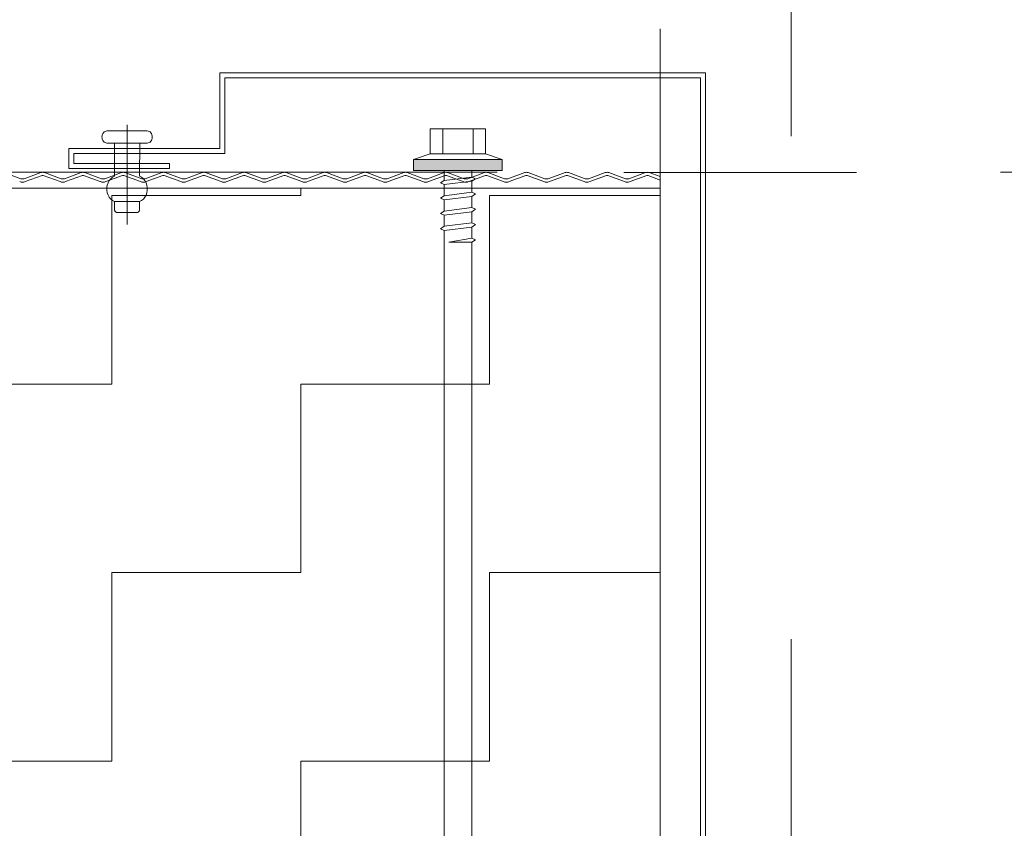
# Model space of a CAD drawing. Header units: metres. Extents: x 1316.5 to 1415.3, y -94.1 to -52.
# Tile 430 of 656: x 1401.694 to 1401.89, y -73.476 to -73.315. Entities that reach past the tile are written whole.
import ezdxf

# ---------------------------------------------------------------- set-up
doc = ezdxf.new("R2010")
doc.units = ezdxf.units.M
doc.header["$PDMODE"] = 65
for name, pattern in [('AUSGEZOGEN', [0]), ('GETRENNT2_S10', [0.045, 0.02, -0.01, 0, -0.005, 0, -0.01]), ('PUNKT2_S9', [0.0015, 0, -0.0015]), ('STRICHLINIE2_S3', [0.055, 0.04, -0.015])]:
    doc.linetypes.add(name, pattern=pattern)
doc.layers.add('XR$4$_42143', color=7, linetype='Continuous')
doc.layers.add('XR$4$_42154', color=7, linetype='Continuous')
for name, color, linetype, lineweight in [('XR$4$Maßlinie 1_50', 7, 'AUSGEZOGEN', 25), ('XR$4$Muster', 4, 'AUSGEZOGEN', 13), ('XR$4$STANDARD_1', 7, 'AUSGEZOGEN', 25), ('XR$4$Wand Mauerwerk nt', 7, 'AUSGEZOGEN', 25), ('XR$4$Wand Mauerwerk tr_1', 42, 'AUSGEZOGEN', 18)]:
    doc.layers.add(name, color=color, linetype=linetype, lineweight=lineweight)
doc.styles.add('ARIAL', font='arial.ttf')
doc.dimstyles.new('DIMSTYLE_18', dxfattribs={"dimtxt": 0.03, "dimasz": 0.03, "dimexe": 0, "dimexo": 1e-06, "dimgap": 0.015, "dimtad": 2, "dimdec": 0, "dimlfac": 1000, "dimrnd": 5, "dimzin": 12, "dimdsep": 46, "dimtxsty": 'ARIAL', "dimblk1": 'ALL_ML_KREIS', "dimblk2": 'ALL_ML_KREIS', "dimsah": 1, "dimcen": 0, "dimse1": 1, "dimse2": 1, "dimclrd": 7, "dimclre": 7, "dimclrt": 7, "dimadec": 0, "dimazin": 0, "dimtfac": 1, "dimtdec": 0, "dimtix": 1, "dimtmove": 2, "dimatfit": 3, "dimfxl": 0, "dimtzin": 0, "dimlwd": 0, "dimlwe": 25, "dimarcsym": 0})
doc.dimstyles.new('DIMSTYLE_19', dxfattribs={"dimtxt": 0.03, "dimasz": 0.04, "dimexe": 0, "dimexo": 0, "dimgap": 0.015, "dimtad": 2, "dimrnd": 0.005, "dimzin": 4, "dimdsep": 46, "dimtxsty": 'ARIAL', "dimblk1": 'ALL_ML_STRICH', "dimblk2": 'ALL_ML_STRICH', "dimsah": 1, "dimcen": 0, "dimclrd": 7, "dimclre": 7, "dimclrt": 7, "dimadec": 0, "dimazin": 0, "dimtfac": 1, "dimtdec": 0, "dimtix": 1, "dimtmove": 2, "dimatfit": 3, "dimfxl": 0, "dimtzin": 0, "dimlwd": 0, "dimlwe": 25, "dimarcsym": 0})
doc.dimstyles.new('DIMSTYLE_37', dxfattribs={"dimtxt": 0.04, "dimasz": 0.03, "dimexe": 0, "dimexo": 1e-06, "dimgap": 0.02, "dimtad": 2, "dimdec": 3, "dimrnd": 0.005, "dimzin": 4, "dimdsep": 46, "dimtxsty": 'ARIAL', "dimblk1": 'ALL_ML_KREIS', "dimblk2": 'ALL_ML_KREIS', "dimsah": 1, "dimcen": 0, "dimse1": 1, "dimse2": 1, "dimclrd": 7, "dimclre": 7, "dimclrt": 7, "dimadec": 0, "dimazin": 0, "dimtfac": 1, "dimtdec": 0, "dimtix": 1, "dimtmove": 2, "dimatfit": 3, "dimfxl": 0, "dimtzin": 0, "dimlwd": 0, "dimlwe": 25, "dimarcsym": 0})
doc.dimstyles.new('DIMSTYLE_4', dxfattribs={"dimtxt": 0.04, "dimasz": 0.03, "dimexe": 0, "dimexo": 1e-06, "dimgap": 0.02, "dimtad": 2, "dimdec": 1, "dimlfac": 100, "dimrnd": 0.5, "dimzin": 4, "dimdsep": 46, "dimtxsty": 'ARIAL', "dimblk1": 'ALL_ML_KREIS', "dimblk2": 'ALL_ML_KREIS', "dimsah": 1, "dimcen": 0, "dimse1": 1, "dimse2": 1, "dimclrd": 7, "dimclre": 7, "dimclrt": 7, "dimadec": 0, "dimazin": 0, "dimtfac": 1, "dimtdec": 0, "dimtix": 1, "dimtmove": 2, "dimatfit": 3, "dimfxl": 0, "dimtzin": 0, "dimlwd": 0, "dimlwe": 25, "dimarcsym": 0})
doc.dimstyles.new('DIMSTYLE_5', dxfattribs={"dimtxt": 0.04, "dimasz": 0.03, "dimexe": 0, "dimexo": 1e-06, "dimgap": 0.02, "dimtad": 2, "dimdec": 1, "dimlfac": 100, "dimrnd": 0.5, "dimzin": 4, "dimdsep": 46, "dimtxsty": 'ARIAL', "dimblk1": 'ALL_ML_KREIS', "dimblk2": 'ALL_ML_KREIS', "dimsah": 1, "dimcen": 0, "dimse1": 1, "dimse2": 1, "dimclrd": 7, "dimclre": 7, "dimclrt": 7, "dimadec": 0, "dimazin": 0, "dimtfac": 1, "dimtdec": 0, "dimtix": 1, "dimtmove": 2, "dimatfit": 3, "dimfxl": 0, "dimtvp": 1.2, "dimtzin": 0, "dimlwd": 0, "dimlwe": 25, "dimarcsym": 0})

# ---------------------------------------------------------------- blocks, each defined once
blk = doc.blocks.new('COMPLEXOBJECT_58')
at = {"layer": 'XR$4$_42143', "color": 7, "linetype": 'AUSGEZOGEN', "lineweight": 13, "transparency": 33554687}
for p, q in [((1401.73395, -73.34061), (1401.73395, -73.32561)), ((1401.73395, -73.32561), (1401.83044, -73.32561)), ((1401.73495, -73.34161), (1401.73495, -73.32661)), ((1401.73495, -73.32661), (1401.82945, -73.32661)), ((1401.82945, -73.32661), (1401.82945, -73.89161)), ((1401.83044, -73.32561), (1401.83044, -73.8926)), ((1401.70395, -73.34461), (1401.70395, -73.34061)), ((1401.70395, -73.34061), (1401.73395, -73.34061)), ((1401.70495, -73.3436), (1401.70495, -73.34161)), ((1401.70495, -73.34161), (1401.73495, -73.34161)), ((1401.72395, -73.34461), (1401.70395, -73.34461)), ((1401.72395, -73.3436), (1401.70495, -73.3436)), ((1401.72395, -73.3436), (1401.72395, -73.34461))]:
    blk.add_line(p, q, dxfattribs=at)
blk = doc.blocks.new('ALL_ML_STRICH')
at = {"color": 0, "linetype": 'ByBlock', "lineweight": -2}
for p, q in [((0, -0.5), (0, 0.5)), ((-0.3, -0.3), (0.3, 0.3)), ((-1, 0), (0.5, 0))]:
    blk.add_line(p, q, dxfattribs=at)
blk = doc.blocks.new('*D429')
at = {"layer": 'DEFPOINTS', "color": 7, "linetype": 'AUSGEZOGEN', "lineweight": 25, "transparency": 33554687}
for p in [(1401.84747, -73.11665), (1401.84747, -73.89887), (1403.05597, -73.89887)]:
    blk.add_point(p, dxfattribs=at)
at = {"layer": 'XR$4$Maßlinie 1_50', "color": 7, "linetype": 'AUSGEZOGEN', "lineweight": -2, "transparency": 33554687}
for p, q in [((1401.84747, -73.11665), (1401.84747, -73.11665)), ((1401.84747, -73.11665), (1403.05597, -73.11665)), ((1403.05597, -73.11665), (1403.05597, -73.11665))]:
    blk.add_line(p, q, dxfattribs=at)
at = {"layer": 'XR$4$Maßlinie 1_50', "color": 7, "linetype": 'AUSGEZOGEN', "lineweight": 25, "transparency": 33554687, "xscale": 0.04, "yscale": 0.04, "zscale": 0.04, "rotation": 180}
blk.add_blockref('ALL_ML_STRICH', (1401.84747, -73.11665), dxfattribs=at)
at = {"layer": 'XR$4$Maßlinie 1_50', "color": 7, "linetype": 'AUSGEZOGEN', "lineweight": 25, "transparency": 33554687, "xscale": 0.04, "yscale": 0.04, "zscale": 0.04}
blk.add_blockref('ALL_ML_STRICH', (1403.05597, -73.11665), dxfattribs=at)
blk = doc.blocks.new('ALL_ML_KREIS')
at = {"color": 0, "linetype": 'ByBlock', "lineweight": -2}
for p, q in [((0, -0.5), (0, 0.5)), ((-1, 0), (0.5, 0))]:
    blk.add_line(p, q, dxfattribs=at)
blk.add_circle((0, 0), 0.15, dxfattribs=at)
blk = doc.blocks.new('*D435')
at = {"layer": 'DEFPOINTS', "color": 7, "linetype": 'AUSGEZOGEN', "lineweight": 25, "transparency": 33554687}
for p in [(1401.82146, -73.42121), (1403.08198, -73.43139), (1401.82146, -74.57404)]:
    blk.add_point(p, dxfattribs=at)
at = {"layer": 'XR$4$Maßlinie 1_50', "color": 7, "linetype": 'AUSGEZOGEN', "lineweight": -2, "transparency": 33554687}
blk.add_line((1401.82146, -74.57404), (1403.08198, -74.57404), dxfattribs=at)
at = {"layer": 'XR$4$Maßlinie 1_50', "color": 7, "linetype": 'AUSGEZOGEN', "lineweight": 25, "transparency": 33554687, "xscale": 0.03, "yscale": 0.03, "zscale": 0.03, "rotation": 180}
blk.add_blockref('ALL_ML_KREIS', (1401.82146, -74.57404), dxfattribs=at)
at = {"layer": 'XR$4$Maßlinie 1_50', "color": 7, "linetype": 'AUSGEZOGEN', "lineweight": 25, "transparency": 33554687, "xscale": 0.03, "yscale": 0.03, "zscale": 0.03}
blk.add_blockref('ALL_ML_KREIS', (1403.08198, -74.57404), dxfattribs=at)
blk = doc.blocks.new('*D444')
at = {"layer": 'DEFPOINTS', "color": 7, "linetype": 'AUSGEZOGEN', "lineweight": 25, "transparency": 33554687}
for p in [(1400.74747, -73.11665), (1401.69646, -73.51113), (1400.74747, -73.51481)]:
    blk.add_point(p, dxfattribs=at)
at = {"layer": 'XR$4$Maßlinie 1_50', "color": 7, "linetype": 'AUSGEZOGEN', "lineweight": -2, "transparency": 33554687}
blk.add_line((1400.74747, -73.11665), (1401.69646, -73.11665), dxfattribs=at)
at = {"layer": 'XR$4$Maßlinie 1_50', "color": 7, "linetype": 'AUSGEZOGEN', "lineweight": 25, "transparency": 33554687, "xscale": 0.03, "yscale": 0.03, "zscale": 0.03, "rotation": 180}
blk.add_blockref('ALL_ML_KREIS', (1400.74747, -73.11665), dxfattribs=at)
at = {"layer": 'XR$4$Maßlinie 1_50', "color": 7, "linetype": 'AUSGEZOGEN', "lineweight": 25, "transparency": 33554687, "xscale": 0.03, "yscale": 0.03, "zscale": 0.03}
blk.add_blockref('ALL_ML_KREIS', (1401.69646, -73.11665), dxfattribs=at)
at = {"layer": 'XR$4$Maßlinie 1_50', "color": 7, "linetype": 'AUSGEZOGEN', "lineweight": 25, "transparency": 33554687, "insert": (1401.22, -73.08597), "char_height": 0.04, "width": 0.16, "attachment_point": 5, "style": 'ARIAL'}
blk.add_mtext('\\A1;{\\A1;{95\\H0.026400;\\S^ ;}}', dxfattribs=at)
blk = doc.blocks.new('*D445')
at = {"layer": 'DEFPOINTS', "color": 7, "linetype": 'AUSGEZOGEN', "lineweight": 25, "transparency": 33554687}
for p in [(1401.69646, -73.11665), (1401.82146, -73.44215), (1401.69646, -73.51113)]:
    blk.add_point(p, dxfattribs=at)
at = {"layer": 'XR$4$Maßlinie 1_50', "color": 7, "linetype": 'AUSGEZOGEN', "lineweight": -2, "transparency": 33554687}
blk.add_line((1401.69646, -73.11665), (1401.82146, -73.11665), dxfattribs=at)
at = {"layer": 'XR$4$Maßlinie 1_50', "color": 7, "linetype": 'AUSGEZOGEN', "lineweight": 25, "transparency": 33554687, "xscale": 0.03, "yscale": 0.03, "zscale": 0.03, "rotation": 180}
blk.add_blockref('ALL_ML_KREIS', (1401.69646, -73.11665), dxfattribs=at)
at = {"layer": 'XR$4$Maßlinie 1_50', "color": 7, "linetype": 'AUSGEZOGEN', "lineweight": 25, "transparency": 33554687, "xscale": 0.03, "yscale": 0.03, "zscale": 0.03}
blk.add_blockref('ALL_ML_KREIS', (1401.82146, -73.11665), dxfattribs=at)
at = {"layer": 'XR$4$Maßlinie 1_50', "color": 7, "linetype": 'AUSGEZOGEN', "lineweight": 25, "transparency": 33554687, "insert": (1401.77523, -73.08665), "char_height": 0.04, "width": 0.16, "attachment_point": 5, "style": 'ARIAL'}
blk.add_mtext('\\A1;{\\A1;{12\\H0.026400;\\S5^ ;}}', dxfattribs=at)
blk = doc.blocks.new('*D446')
at = {"layer": 'DEFPOINTS', "color": 7, "linetype": 'AUSGEZOGEN', "lineweight": 25, "transparency": 33554687}
for p in [(1401.82146, -73.11665), (1401.82146, -73.44215), (1401.84747, -73.90132)]:
    blk.add_point(p, dxfattribs=at)
at = {"layer": 'XR$4$Maßlinie 1_50', "color": 7, "linetype": 'AUSGEZOGEN', "lineweight": -2, "transparency": 33554687}
blk.add_line((1401.82146, -73.11665), (1401.84747, -73.11665), dxfattribs=at)
at = {"layer": 'XR$4$Maßlinie 1_50', "color": 7, "linetype": 'AUSGEZOGEN', "lineweight": 25, "transparency": 33554687, "xscale": 0.03, "yscale": 0.03, "zscale": 0.03, "rotation": 180}
blk.add_blockref('ALL_ML_KREIS', (1401.82146, -73.11665), dxfattribs=at)
at = {"layer": 'XR$4$Maßlinie 1_50', "color": 7, "linetype": 'AUSGEZOGEN', "lineweight": 25, "transparency": 33554687, "xscale": 0.03, "yscale": 0.03, "zscale": 0.03}
blk.add_blockref('ALL_ML_KREIS', (1401.84747, -73.11665), dxfattribs=at)
at = {"layer": 'XR$4$Maßlinie 1_50', "color": 7, "linetype": 'AUSGEZOGEN', "lineweight": 25, "transparency": 33554687, "insert": (1401.85227, -73.07165), "char_height": 0.04, "width": 0.12, "attachment_point": 5, "style": 'ARIAL'}
blk.add_mtext('\\A1;{\\A1;{2\\H0.026400;\\S5^ ;}}', dxfattribs=at)
blk = doc.blocks.new('*D448')
at = {"layer": 'DEFPOINTS', "color": 7, "linetype": 'AUSGEZOGEN', "lineweight": 25, "transparency": 33554687}
for p in [(1401.72489, -73.34537), (1401.84146, -73.49537), (1402.08268, -73.49537)]:
    blk.add_point(p, dxfattribs=at)
at = {"layer": 'XR$4$Maßlinie 1_50', "color": 7, "linetype": 'AUSGEZOGEN', "lineweight": -2, "transparency": 33554687}
blk.add_line((1402.08268, -73.49537), (1402.08268, -73.34537), dxfattribs=at)
at = {"layer": 'XR$4$Maßlinie 1_50', "color": 7, "linetype": 'AUSGEZOGEN', "lineweight": 25, "transparency": 33554687, "xscale": 0.03, "yscale": 0.03, "zscale": 0.03}
for p, rotation in [((1402.08268, -73.34537), 90), ((1402.08268, -73.49537), 270)]:
    blk.add_blockref('ALL_ML_KREIS', p, dxfattribs=dict(at, rotation=rotation))
at = {"layer": 'XR$4$Maßlinie 1_50', "color": 7, "linetype": 'AUSGEZOGEN', "lineweight": 25, "transparency": 33554687, "insert": (1402.05199, -73.42233), "char_height": 0.04, "width": 0.16, "attachment_point": 5, "rotation": 90, "style": 'ARIAL'}
blk.add_mtext('\\A1;{\\A1;{15\\H0.026400;\\S^ ;}}', dxfattribs=at)
blk = doc.blocks.new('*D457')
at = {"layer": 'DEFPOINTS', "color": 7, "linetype": 'AUSGEZOGEN', "lineweight": 25, "transparency": 33554687}
for p in [(1400.75747, -73.2287), (1401.82146, -73.34624), (1400.75747, -73.34852)]:
    blk.add_point(p, dxfattribs=at)
at = {"layer": 'XR$4$Maßlinie 1_50', "color": 7, "linetype": 'AUSGEZOGEN', "lineweight": -2, "transparency": 33554687}
blk.add_line((1400.75747, -73.2287), (1401.82146, -73.2287), dxfattribs=at)
at = {"layer": 'XR$4$Maßlinie 1_50', "color": 7, "linetype": 'AUSGEZOGEN', "lineweight": 25, "transparency": 33554687, "xscale": 0.03, "yscale": 0.03, "zscale": 0.03, "rotation": 180}
blk.add_blockref('ALL_ML_KREIS', (1400.75747, -73.2287), dxfattribs=at)
at = {"layer": 'XR$4$Maßlinie 1_50', "color": 7, "linetype": 'AUSGEZOGEN', "lineweight": 25, "transparency": 33554687, "xscale": 0.03, "yscale": 0.03, "zscale": 0.03}
blk.add_blockref('ALL_ML_KREIS', (1401.82146, -73.2287), dxfattribs=at)
at = {"layer": 'XR$4$Maßlinie 1_50', "color": 7, "linetype": 'AUSGEZOGEN', "lineweight": 25, "transparency": 33554687, "insert": (1401.29643, -73.19801), "char_height": 0.04, "width": 0.2, "attachment_point": 5, "style": 'ARIAL'}
blk.add_mtext('\\A1;{\\A1;{1.06\\H0.026400;\\S5^ ;}}', dxfattribs=at)
blk = doc.blocks.new('*D458')
at = {"layer": 'DEFPOINTS', "color": 7, "linetype": 'AUSGEZOGEN', "lineweight": 25, "transparency": 33554687}
for p in [(1400.59747, -72.99112), (1400.59747, -73.36842), (1401.82146, -73.40324)]:
    blk.add_point(p, dxfattribs=at)
at = {"layer": 'XR$4$Maßlinie 1_50', "color": 7, "linetype": 'AUSGEZOGEN', "lineweight": -2, "transparency": 33554687}
blk.add_line((1400.59747, -72.99112), (1401.82146, -72.99112), dxfattribs=at)
at = {"layer": 'XR$4$Maßlinie 1_50', "color": 7, "linetype": 'AUSGEZOGEN', "lineweight": 25, "transparency": 33554687, "xscale": 0.03, "yscale": 0.03, "zscale": 0.03, "rotation": 180}
blk.add_blockref('ALL_ML_KREIS', (1400.59747, -72.99112), dxfattribs=at)
at = {"layer": 'XR$4$Maßlinie 1_50', "color": 7, "linetype": 'AUSGEZOGEN', "lineweight": 25, "transparency": 33554687, "xscale": 0.03, "yscale": 0.03, "zscale": 0.03}
blk.add_blockref('ALL_ML_KREIS', (1401.82146, -72.99112), dxfattribs=at)
at = {"layer": 'XR$4$Maßlinie 1_50', "color": 7, "linetype": 'AUSGEZOGEN', "lineweight": 25, "transparency": 33554687, "insert": (1401.21643, -72.96112), "char_height": 0.04, "width": 0.2, "attachment_point": 5, "style": 'ARIAL'}
blk.add_mtext('\\A1;{\\A1;{1.22\\H0.026400;\\S5^ ;}}', dxfattribs=at)
blk = doc.blocks.new('*D502')
at = {"layer": 'DEFPOINTS', "color": 7, "linetype": 'AUSGEZOGEN', "lineweight": 25, "transparency": 33554687}
for p in [(1401.69646, -73.49537), (1401.69671, -73.59537), (1401.86987, -73.59537)]:
    blk.add_point(p, dxfattribs=at)
at = {"layer": 'XR$4$Maßlinie 1_50', "color": 7, "linetype": 'AUSGEZOGEN', "lineweight": -2, "transparency": 33554687}
blk.add_line((1401.86987, -73.59537), (1401.86987, -73.49537), dxfattribs=at)
at = {"layer": 'XR$4$Maßlinie 1_50', "color": 7, "linetype": 'AUSGEZOGEN', "lineweight": 25, "transparency": 33554687, "xscale": 0.03, "yscale": 0.03, "zscale": 0.03}
for p, rotation in [((1401.86987, -73.49537), 90), ((1401.86987, -73.59537), 270)]:
    blk.add_blockref('ALL_ML_KREIS', p, dxfattribs=dict(at, rotation=rotation))
at = {"layer": 'XR$4$Maßlinie 1_50', "color": 7, "linetype": 'AUSGEZOGEN', "lineweight": 25, "transparency": 33554687, "insert": (1401.83919, -73.54711), "char_height": 0.04, "width": 0.16, "attachment_point": 5, "rotation": 90, "style": 'ARIAL'}
blk.add_mtext('\\A1;{\\A1;{10\\H0.026400;\\S^ ;}}', dxfattribs=at)
blk = doc.blocks.new('*D505')
at = {"layer": 'DEFPOINTS', "color": 7, "linetype": 'AUSGEZOGEN', "lineweight": 25, "transparency": 33554687}
for p in [(1401.69646, -73.49537), (1401.69671, -73.59537), (1401.86987, -73.59537)]:
    blk.add_point(p, dxfattribs=at)
at = {"layer": 'XR$4$Maßlinie 1_50', "color": 7, "linetype": 'AUSGEZOGEN', "lineweight": -2, "transparency": 33554687}
blk.add_line((1401.86987, -73.59537), (1401.86987, -73.49537), dxfattribs=at)
at = {"layer": 'XR$4$Maßlinie 1_50', "color": 7, "linetype": 'AUSGEZOGEN', "lineweight": 25, "transparency": 33554687, "xscale": 0.03, "yscale": 0.03, "zscale": 0.03}
for p, rotation in [((1401.86987, -73.49537), 90), ((1401.86987, -73.59537), 270)]:
    blk.add_blockref('ALL_ML_KREIS', p, dxfattribs=dict(at, rotation=rotation))
at = {"layer": 'XR$4$Maßlinie 1_50', "color": 7, "linetype": 'AUSGEZOGEN', "lineweight": 25, "transparency": 33554687, "insert": (1401.83919, -73.54711), "char_height": 0.04, "width": 0.16, "attachment_point": 5, "rotation": 90, "style": 'ARIAL'}
blk.add_mtext('\\A1;{\\A1;{10\\H0.026400;\\S^ ;}}', dxfattribs=at)

msp = doc.modelspace()

# ---------------------------------------------------------------- hatches: boundary and pattern name
at = {"layer": 'XR$4$Muster', "linetype": 'AUSGEZOGEN', "lineweight": 13, "transparency": 33554687}
h = msp.add_hatch(dxfattribs=at)
h.set_pattern_fill('MUSTER', color=4, scale=0.0375, angle=90, style=0, pattern_type=2)
h.set_pattern_definition([(90, (-0.075, 0.075), (-0.0375, 0.0375), [0.0375, -0.0375]), (180, (-0.075, 0.075), (-0.0375, -0.0375), [0.0375, -0.0375])])
h.paths.add_polyline_path([(1401.82146, -73.34852), (1400.75747, -73.34852), (1400.75747, -73.48993), (1401.82146, -73.48993)], flags=0)
at = {"layer": 'XR$4$STANDARD_1', "linetype": 'AUSGEZOGEN', "lineweight": 35, "transparency": 33554687}
h = msp.add_hatch(color=7, dxfattribs=at)
h.set_gradient(color2=(0, 0, 0), one_color=1)
h.paths.add_polyline_path([(1401.79006, -73.34281), (1401.77246, -73.34281), (1401.79006, -73.34501)], flags=0)
h = msp.add_hatch(color=7, dxfattribs=at)
h.set_gradient(color2=(0, 0, 0), one_color=1)
h.paths.add_polyline_path([(1401.79006, -73.34501), (1401.77246, -73.34281), (1401.77246, -73.34501)], flags=0)

# ---------------------------------------------------------------- linework, layer by layer
at = {"layer": 'XR$4$_42143', "color": 30, "linetype": 'AUSGEZOGEN', "lineweight": 13, "transparency": 33554687}
for p, q in [((1401.69442, -73.34664), (1401.6911, -73.34543)), ((1401.69842, -73.34543), (1401.6951, -73.34664)), ((1401.69532, -73.34723), (1401.69864, -73.34602)), ((1401.69889, -73.34602), (1401.70221, -73.34723)), ((1401.70243, -73.34664), (1401.6991, -73.34543)), ((1401.70643, -73.34543), (1401.70311, -73.34664)), ((1401.70332, -73.34723), (1401.70665, -73.34602)), ((1401.7069, -73.34602), (1401.71022, -73.34723)), ((1401.71043, -73.34664), (1401.70711, -73.34543)), ((1401.71444, -73.34543), (1401.71112, -73.34664)), ((1401.71133, -73.34723), (1401.71465, -73.34602)), ((1401.71491, -73.34602), (1401.71823, -73.34723)), ((1401.71844, -73.34664), (1401.71512, -73.34543)), ((1401.72245, -73.34543), (1401.71913, -73.34664)), ((1401.71934, -73.34723), (1401.72266, -73.34602)), ((1401.72292, -73.34602), (1401.72624, -73.34723)), ((1401.72645, -73.34664), (1401.72313, -73.34543)), ((1401.73046, -73.34543), (1401.72713, -73.34664)), ((1401.72735, -73.34723), (1401.73067, -73.34602)), ((1401.73092, -73.34602), (1401.73424, -73.34723)), ((1401.73446, -73.34664), (1401.73114, -73.34543)), ((1401.73846, -73.34543), (1401.73514, -73.34664)), ((1401.73536, -73.34723), (1401.73868, -73.34602)), ((1401.73893, -73.34602), (1401.74225, -73.34723)), ((1401.74247, -73.34664), (1401.73915, -73.34543)), ((1401.74647, -73.34543), (1401.74315, -73.34664)), ((1401.74337, -73.34723), (1401.74669, -73.34602)), ((1401.74694, -73.34602), (1401.75026, -73.34723)), ((1401.75048, -73.34664), (1401.74716, -73.34543)), ((1401.75448, -73.34543), (1401.75116, -73.34664)), ((1401.75138, -73.34723), (1401.7547, -73.34602)), ((1401.75495, -73.34602), (1401.75827, -73.34723)), ((1401.75849, -73.34664), (1401.75517, -73.34543)), ((1401.76249, -73.34543), (1401.75917, -73.34664)), ((1401.75938, -73.34723), (1401.76271, -73.34602)), ((1401.76296, -73.34602), (1401.76628, -73.34723)), ((1401.76649, -73.34664), (1401.76317, -73.34543)), ((1401.7705, -73.34543), (1401.76718, -73.34664)), ((1401.76739, -73.34723), (1401.77071, -73.34602)), ((1401.77097, -73.34602), (1401.77429, -73.34723)), ((1401.7745, -73.34664), (1401.77118, -73.34543)), ((1401.77851, -73.34543), (1401.77519, -73.34664)), ((1401.7754, -73.34723), (1401.77872, -73.34602)), ((1401.77898, -73.34602), (1401.7823, -73.34723)), ((1401.78251, -73.34664), (1401.77919, -73.34543)), ((1401.78652, -73.34543), (1401.7832, -73.34664)), ((1401.78341, -73.34723), (1401.78673, -73.34602)), ((1401.78698, -73.34602), (1401.79031, -73.34723)), ((1401.79052, -73.34664), (1401.7872, -73.34543)), ((1401.79453, -73.34543), (1401.7912, -73.34664)), ((1401.79142, -73.34723), (1401.79474, -73.34602)), ((1401.79499, -73.34602), (1401.79831, -73.34723)), ((1401.79853, -73.34664), (1401.79521, -73.34543)), ((1401.80253, -73.34543), (1401.79921, -73.34664)), ((1401.79943, -73.34723), (1401.80275, -73.34602)), ((1401.803, -73.34602), (1401.80632, -73.34723)), ((1401.80654, -73.34664), (1401.80322, -73.34543)), ((1401.81054, -73.34543), (1401.80722, -73.34664)), ((1401.80744, -73.34723), (1401.81076, -73.34602)), ((1401.81101, -73.34602), (1401.81433, -73.34723)), ((1401.81455, -73.34664), (1401.81123, -73.34543)), ((1401.81855, -73.34543), (1401.81523, -73.34664)), ((1401.81545, -73.34723), (1401.81877, -73.34602)), ((1401.81902, -73.34602), (1401.82146, -73.34691)), ((1401.82146, -73.34624), (1401.81923, -73.34543))]:
    msp.add_line(p, q, dxfattribs=at)
for centre, radius, start, end in [((1401.69476, -73.3457), 0.001, 250.0189, 289.9791), ((1401.69876, -73.34637), 0.001, 70.0189, 109.9791), ((1401.69876, -73.34637), 0.00037, 70.0189, 109.9791), ((1401.70277, -73.3457), 0.001, 250.0189, 289.9791), ((1401.70677, -73.34637), 0.001, 70.0189, 109.9791), ((1401.70677, -73.34637), 0.001, 70.0189, 109.9791), ((1401.70677, -73.34637), 0.00037, 70.0189, 109.9791), ((1401.70677, -73.34637), 0.00037, 70.0189, 109.9791), ((1401.71078, -73.3457), 0.001, 250.0189, 289.9791), ((1401.71478, -73.34637), 0.001, 70.0189, 109.9791), ((1401.71478, -73.34637), 0.00037, 70.0189, 109.9791), ((1401.71878, -73.3457), 0.001, 250.0189, 289.9791), ((1401.72279, -73.34637), 0.001, 70.0189, 109.9791), ((1401.72279, -73.34637), 0.001, 70.0189, 109.9791), ((1401.72279, -73.34637), 0.00037, 70.0189, 109.9791), ((1401.72279, -73.34637), 0.00037, 70.0189, 109.9791), ((1401.72679, -73.3457), 0.001, 250.0189, 289.9791), ((1401.7308, -73.34637), 0.001, 70.0189, 109.9791), ((1401.7308, -73.34637), 0.00037, 70.0189, 109.9791), ((1401.7348, -73.3457), 0.001, 250.0189, 289.9791), ((1401.73881, -73.34637), 0.001, 70.0189, 109.9791), ((1401.73881, -73.34637), 0.001, 70.0189, 109.9791), ((1401.73881, -73.34637), 0.00037, 70.0189, 109.9791), ((1401.73881, -73.34637), 0.00037, 70.0189, 109.9791), ((1401.74281, -73.3457), 0.001, 250.0189, 289.9791), ((1401.74681, -73.34637), 0.001, 70.0189, 109.9791), ((1401.74681, -73.34637), 0.00037, 70.0189, 109.9791), ((1401.75082, -73.3457), 0.001, 250.0189, 289.9791), ((1401.75482, -73.34637), 0.001, 70.0189, 109.9791), ((1401.75482, -73.34637), 0.001, 70.0189, 109.9791), ((1401.75482, -73.34637), 0.00037, 70.0189, 109.9791), ((1401.75482, -73.34637), 0.00037, 70.0189, 109.9791), ((1401.75883, -73.3457), 0.001, 250.0189, 289.9791), ((1401.76283, -73.34637), 0.001, 70.0189, 109.9791), ((1401.76283, -73.34637), 0.00037, 70.0189, 109.9791), ((1401.76684, -73.3457), 0.001, 250.0189, 289.9791), ((1401.77084, -73.34637), 0.001, 70.0189, 109.9791), ((1401.77084, -73.34637), 0.001, 70.0189, 109.9791), ((1401.77084, -73.34637), 0.00037, 70.0189, 109.9791), ((1401.77084, -73.34637), 0.00037, 70.0189, 109.9791), ((1401.77485, -73.3457), 0.001, 250.0189, 289.9791), ((1401.77885, -73.34637), 0.001, 70.0189, 109.9791), ((1401.77885, -73.34637), 0.00037, 70.0189, 109.9791), ((1401.78285, -73.3457), 0.001, 250.0189, 289.9791), ((1401.78686, -73.34637), 0.001, 70.0189, 109.9791), ((1401.78686, -73.34637), 0.001, 70.0189, 109.9791), ((1401.78686, -73.34637), 0.00037, 70.0189, 109.9791), ((1401.78686, -73.34637), 0.00037, 70.0189, 109.9791), ((1401.79086, -73.3457), 0.001, 250.0189, 289.9791), ((1401.79487, -73.34637), 0.001, 70.0189, 109.9791), ((1401.79487, -73.34637), 0.00037, 70.0189, 109.9791), ((1401.79887, -73.3457), 0.001, 250.0189, 289.9791), ((1401.80288, -73.34637), 0.001, 70.0189, 109.9791), ((1401.80288, -73.34637), 0.001, 70.0189, 109.9791), ((1401.80288, -73.34637), 0.00037, 70.0189, 109.9791), ((1401.80288, -73.34637), 0.00037, 70.0189, 109.9791), ((1401.80688, -73.3457), 0.001, 250.0189, 289.9791), ((1401.81088, -73.34637), 0.001, 70.0189, 109.9791), ((1401.81088, -73.34637), 0.00037, 70.0189, 109.9791), ((1401.81489, -73.3457), 0.001, 250.0189, 289.9791), ((1401.81889, -73.34637), 0.001, 70.0189, 109.9791), ((1401.81889, -73.34637), 0.001, 70.0189, 109.9791), ((1401.81889, -73.34637), 0.00037, 70.0189, 109.9791), ((1401.81889, -73.34637), 0.00037, 70.0189, 109.9791), ((1401.69476, -73.3457), 0.00163, 250.0189, 289.9791), ((1401.70277, -73.3457), 0.00163, 250.0189, 289.9791), ((1401.71078, -73.3457), 0.00163, 250.0189, 289.9791), ((1401.71878, -73.3457), 0.00163, 250.0189, 289.9791), ((1401.72679, -73.3457), 0.00163, 250.0189, 289.9791), ((1401.7348, -73.3457), 0.00163, 250.0189, 289.9791), ((1401.74281, -73.3457), 0.00163, 250.0189, 289.9791), ((1401.75082, -73.3457), 0.00163, 250.0189, 289.9791), ((1401.75883, -73.3457), 0.00163, 250.0189, 289.9791), ((1401.76684, -73.3457), 0.00163, 250.0189, 289.9791), ((1401.77485, -73.3457), 0.00163, 250.0189, 289.9791), ((1401.78285, -73.3457), 0.00163, 250.0189, 289.9791), ((1401.79086, -73.3457), 0.00163, 250.0189, 289.9791), ((1401.79887, -73.3457), 0.00163, 250.0189, 289.9791), ((1401.80688, -73.3457), 0.00163, 250.0189, 289.9791), ((1401.81489, -73.3457), 0.00163, 250.0189, 289.9791)]:
    msp.add_arc(centre, radius, start, end, dxfattribs=at)
at = {"layer": 'XR$4$_42154', "color": 7, "linetype": 'STRICHLINIE2_S3', "lineweight": 13, "transparency": 33554687}
msp.add_line((1401.82146, -74.61682), (1401.82146, -73.03822), dxfattribs=at)
at = {"layer": 'XR$4$_42154', "color": 51, "linetype": 'AUSGEZOGEN', "lineweight": 13, "transparency": 33554687}
for p, q in [((1401.69864, -73.34602), (1401.69532, -73.34723)), ((1401.70221, -73.34723), (1401.69889, -73.34602)), ((1401.70665, -73.34602), (1401.70332, -73.34723)), ((1401.71022, -73.34723), (1401.7069, -73.34602)), ((1401.71465, -73.34602), (1401.71133, -73.34723)), ((1401.71823, -73.34723), (1401.71491, -73.34602)), ((1401.72266, -73.34602), (1401.71934, -73.34723)), ((1401.72624, -73.34723), (1401.72292, -73.34602)), ((1401.73067, -73.34602), (1401.72735, -73.34723)), ((1401.73424, -73.34723), (1401.73092, -73.34602)), ((1401.73868, -73.34602), (1401.73536, -73.34723)), ((1401.74225, -73.34723), (1401.73893, -73.34602)), ((1401.74669, -73.34602), (1401.74337, -73.34723)), ((1401.75026, -73.34723), (1401.74694, -73.34602)), ((1401.7547, -73.34602), (1401.75138, -73.34723)), ((1401.75827, -73.34723), (1401.75495, -73.34602)), ((1401.76271, -73.34602), (1401.75938, -73.34723)), ((1401.76628, -73.34723), (1401.76296, -73.34602)), ((1401.77071, -73.34602), (1401.76739, -73.34723)), ((1401.77429, -73.34723), (1401.77097, -73.34602)), ((1401.77872, -73.34602), (1401.7754, -73.34723)), ((1401.7823, -73.34723), (1401.77898, -73.34602)), ((1401.78673, -73.34602), (1401.78341, -73.34723)), ((1401.79031, -73.34723), (1401.78698, -73.34602)), ((1401.79474, -73.34602), (1401.79142, -73.34723)), ((1401.79831, -73.34723), (1401.79499, -73.34602)), ((1401.80275, -73.34602), (1401.79943, -73.34723)), ((1401.80632, -73.34723), (1401.803, -73.34602)), ((1401.81076, -73.34602), (1401.80744, -73.34723)), ((1401.81433, -73.34723), (1401.81101, -73.34602)), ((1401.81877, -73.34602), (1401.81545, -73.34723)), ((1401.82146, -73.34691), (1401.81902, -73.34602)), ((1401.82146, -73.49337), (1401.82146, -73.34624))]:
    msp.add_line(p, q, dxfattribs=at)
for centre, radius, start, end in [((1401.69876, -73.34637), 0.00037, 70.0189, 109.9791), ((1401.70677, -73.34637), 0.00037, 70.0189, 109.9791), ((1401.70677, -73.34637), 0.00037, 70.0189, 109.9791), ((1401.71478, -73.34637), 0.00037, 70.0189, 109.9791), ((1401.72279, -73.34637), 0.00037, 70.0189, 109.9791), ((1401.72279, -73.34637), 0.00037, 70.0189, 109.9791), ((1401.7308, -73.34637), 0.00037, 70.0189, 109.9791), ((1401.73881, -73.34637), 0.00037, 70.0189, 109.9791), ((1401.73881, -73.34637), 0.00037, 70.0189, 109.9791), ((1401.74681, -73.34637), 0.00037, 70.0189, 109.9791), ((1401.75482, -73.34637), 0.00037, 70.0189, 109.9791), ((1401.75482, -73.34637), 0.00037, 70.0189, 109.9791), ((1401.76283, -73.34637), 0.00037, 70.0189, 109.9791), ((1401.77084, -73.34637), 0.00037, 70.0189, 109.9791), ((1401.77084, -73.34637), 0.00037, 70.0189, 109.9791), ((1401.77885, -73.34637), 0.00037, 70.0189, 109.9791), ((1401.78686, -73.34637), 0.00037, 70.0189, 109.9791), ((1401.78686, -73.34637), 0.00037, 70.0189, 109.9791), ((1401.79487, -73.34637), 0.00037, 70.0189, 109.9791), ((1401.80288, -73.34637), 0.00037, 70.0189, 109.9791), ((1401.80288, -73.34637), 0.00037, 70.0189, 109.9791), ((1401.81088, -73.34637), 0.00037, 70.0189, 109.9791), ((1401.81889, -73.34637), 0.00037, 70.0189, 109.9791), ((1401.81889, -73.34637), 0.00037, 70.0189, 109.9791), ((1401.69476, -73.3457), 0.00163, 250.0189, 289.9791), ((1401.70277, -73.3457), 0.00163, 250.0189, 289.9791), ((1401.71078, -73.3457), 0.00163, 250.0189, 289.9791), ((1401.71878, -73.3457), 0.00163, 250.0189, 289.9791), ((1401.72679, -73.3457), 0.00163, 250.0189, 289.9791), ((1401.7348, -73.3457), 0.00163, 250.0189, 289.9791), ((1401.74281, -73.3457), 0.00163, 250.0189, 289.9791), ((1401.75082, -73.3457), 0.00163, 250.0189, 289.9791), ((1401.75883, -73.3457), 0.00163, 250.0189, 289.9791), ((1401.76684, -73.3457), 0.00163, 250.0189, 289.9791), ((1401.77485, -73.3457), 0.00163, 250.0189, 289.9791), ((1401.78285, -73.3457), 0.00163, 250.0189, 289.9791), ((1401.79086, -73.3457), 0.00163, 250.0189, 289.9791), ((1401.79887, -73.3457), 0.00163, 250.0189, 289.9791), ((1401.80688, -73.3457), 0.00163, 250.0189, 289.9791), ((1401.81489, -73.3457), 0.00163, 250.0189, 289.9791)]:
    msp.add_arc(centre, radius, start, end, dxfattribs=at)
at = {"layer": 'XR$4$STANDARD_1', "color": 7, "linetype": 'AUSGEZOGEN', "lineweight": 13, "transparency": 33554687}
for p, q in [((1401.71116, -73.33725), (1401.71098, -73.33736)), ((1401.71134, -73.33718), (1401.71116, -73.33725)), ((1401.71154, -73.33716), (1401.71134, -73.33718)), ((1401.71154, -73.33716), (1401.71954, -73.33716)), ((1401.71554, -73.33596), (1401.71553, -73.35576)), ((1401.71973, -73.33718), (1401.71954, -73.33716)), ((1401.71992, -73.33725), (1401.71973, -73.33718)), ((1401.7201, -73.33736), (1401.71992, -73.33725)), ((1401.77576, -73.34171), (1401.77576, -73.33676)), ((1401.77576, -73.33676), (1401.78126, -73.33676)), ((1401.77823, -73.33676), (1401.77823, -73.34171)), ((1401.78126, -73.33676), (1401.78676, -73.33676)), ((1401.78428, -73.33676), (1401.78428, -73.34171)), ((1401.78676, -73.33676), (1401.78676, -73.34171)), ((1401.71056, -73.33812), (1401.71054, -73.33835)), ((1401.71054, -73.33835), (1401.71056, -73.33859)), ((1401.71061, -73.3379), (1401.71056, -73.33812)), ((1401.71056, -73.33859), (1401.71061, -73.33881)), ((1401.71071, -73.33769), (1401.71061, -73.3379)), ((1401.71061, -73.33881), (1401.71071, -73.33902)), ((1401.71083, -73.3375), (1401.71071, -73.33769)), ((1401.71071, -73.33902), (1401.71083, -73.3392)), ((1401.71098, -73.33736), (1401.71083, -73.3375)), ((1401.71083, -73.3392), (1401.71098, -73.33935)), ((1401.72024, -73.33751), (1401.7201, -73.33736)), ((1401.7201, -73.33936), (1401.72024, -73.3392)), ((1401.72037, -73.33769), (1401.72024, -73.33751)), ((1401.72024, -73.3392), (1401.72037, -73.33902)), ((1401.72046, -73.3379), (1401.72037, -73.33769)), ((1401.72037, -73.33902), (1401.72046, -73.33882)), ((1401.72052, -73.33812), (1401.72046, -73.3379)), ((1401.72046, -73.33882), (1401.72052, -73.33859)), ((1401.72054, -73.33836), (1401.72052, -73.33812)), ((1401.72052, -73.33859), (1401.72054, -73.33836)), ((1401.71098, -73.33935), (1401.71116, -73.33946)), ((1401.71116, -73.33946), (1401.71134, -73.33953)), ((1401.71134, -73.33953), (1401.71154, -73.33955)), ((1401.71304, -73.33955), (1401.71154, -73.33955)), ((1401.71304, -73.33955), (1401.71804, -73.33956)), ((1401.71304, -73.33955), (1401.71304, -73.34616)), ((1401.71804, -73.33956), (1401.71803, -73.34616)), ((1401.71954, -73.33956), (1401.71804, -73.33956)), ((1401.71954, -73.33956), (1401.71973, -73.33953)), ((1401.71973, -73.33953), (1401.71992, -73.33947)), ((1401.71992, -73.33947), (1401.7201, -73.33936)), ((1401.77246, -73.34281), (1401.77576, -73.34171)), ((1401.79006, -73.34281), (1401.77246, -73.34281)), ((1401.77246, -73.34281), (1401.77246, -73.34501)), ((1401.78676, -73.34171), (1401.77576, -73.34171)), ((1401.79006, -73.34281), (1401.78676, -73.34171)), ((1401.79006, -73.34501), (1401.79006, -73.34281)), ((1401.79006, -73.34501), (1401.77246, -73.34501)), ((1401.77851, -73.347), (1401.77851, -73.34501)), ((1401.784, -73.34501), (1401.784, -73.34632)), ((1401.712, -73.34702), (1401.71176, -73.34745)), ((1401.71229, -73.34666), (1401.712, -73.34702)), ((1401.71264, -73.34636), (1401.71229, -73.34666)), ((1401.71304, -73.34616), (1401.71264, -73.34636)), ((1401.71843, -73.34637), (1401.71803, -73.34616)), ((1401.71878, -73.34666), (1401.71843, -73.34637)), ((1401.71908, -73.34702), (1401.71878, -73.34666)), ((1401.71931, -73.34745), (1401.71908, -73.34702)), ((1401.77779, -73.3475), (1401.77851, -73.347)), ((1401.77851, -73.347), (1401.784, -73.34632)), ((1401.784, -73.34632), (1401.78472, -73.34665)), ((1401.78472, -73.34665), (1401.784, -73.34716)), ((1401.7116, -73.34792), (1401.71152, -73.34842)), ((1401.71152, -73.34842), (1401.71152, -73.34893)), ((1401.71152, -73.34893), (1401.7116, -73.34944)), ((1401.71176, -73.34745), (1401.7116, -73.34792)), ((1401.71947, -73.34793), (1401.71931, -73.34745)), ((1401.71955, -73.34843), (1401.71947, -73.34793)), ((1401.71947, -73.34944), (1401.71955, -73.34894)), ((1401.71955, -73.34894), (1401.71955, -73.34843)), ((1401.77851, -73.34783), (1401.77779, -73.3475)), ((1401.784, -73.34716), (1401.77851, -73.34783)), ((1401.77851, -73.35003), (1401.77851, -73.34783)), ((1401.784, -73.34715), (1401.784, -73.34935)), ((1401.7116, -73.34944), (1401.71176, -73.34991)), ((1401.71176, -73.34991), (1401.712, -73.35034)), ((1401.712, -73.35034), (1401.71229, -73.35071)), ((1401.71229, -73.35071), (1401.71264, -73.351)), ((1401.71843, -73.351), (1401.71878, -73.35071)), ((1401.71878, -73.35071), (1401.71908, -73.35034)), ((1401.71908, -73.35034), (1401.71931, -73.34992)), ((1401.71931, -73.34992), (1401.71947, -73.34944)), ((1401.77779, -73.35053), (1401.77851, -73.35004)), ((1401.77851, -73.35086), (1401.77779, -73.35053)), ((1401.77851, -73.35004), (1401.784, -73.34935)), ((1401.784, -73.35019), (1401.77851, -73.35086)), ((1401.77851, -73.35306), (1401.77851, -73.35086)), ((1401.784, -73.34935), (1401.78472, -73.34968)), ((1401.78472, -73.34968), (1401.784, -73.35019)), ((1401.784, -73.35018), (1401.784, -73.35238)), ((1401.71264, -73.351), (1401.71303, -73.3512)), ((1401.71303, -73.35276), (1401.71303, -73.3512)), ((1401.71303, -73.3512), (1401.71803, -73.3512)), ((1401.71303, -73.35276), (1401.71304, -73.35288)), ((1401.71304, -73.35288), (1401.71307, -73.35299)), ((1401.718, -73.35299), (1401.71802, -73.35288)), ((1401.71802, -73.35288), (1401.71803, -73.35276)), ((1401.71803, -73.3512), (1401.71843, -73.351)), ((1401.71803, -73.3512), (1401.71803, -73.35276)), ((1401.77851, -73.35307), (1401.784, -73.35238)), ((1401.784, -73.35238), (1401.78472, -73.35271)), ((1401.78472, -73.35271), (1401.784, -73.35322)), ((1401.71307, -73.35299), (1401.71312, -73.35309)), ((1401.71312, -73.35309), (1401.71318, -73.35319)), ((1401.71318, -73.35319), (1401.71325, -73.35326)), ((1401.71325, -73.35326), (1401.71334, -73.35332)), ((1401.71334, -73.35332), (1401.71343, -73.35335)), ((1401.71343, -73.35335), (1401.71353, -73.35336)), ((1401.71753, -73.35336), (1401.71353, -73.35336)), ((1401.71753, -73.35336), (1401.71763, -73.35335)), ((1401.71763, -73.35335), (1401.71772, -73.35332)), ((1401.71772, -73.35332), (1401.71781, -73.35326)), ((1401.71781, -73.35326), (1401.71789, -73.35319)), ((1401.71789, -73.35319), (1401.71795, -73.3531)), ((1401.71795, -73.3531), (1401.718, -73.35299)), ((1401.77779, -73.35356), (1401.77851, -73.35307)), ((1401.77851, -73.35389), (1401.77779, -73.35356)), ((1401.784, -73.35322), (1401.77851, -73.35389)), ((1401.77851, -73.35609), (1401.77851, -73.35389)), ((1401.784, -73.35322), (1401.784, -73.35542)), ((1401.77779, -73.35659), (1401.77851, -73.3561)), ((1401.77851, -73.35692), (1401.77779, -73.35659)), ((1401.77851, -73.3561), (1401.784, -73.35542)), ((1401.784, -73.35625), (1401.77851, -73.35692)), ((1401.784, -73.35542), (1401.78472, -73.35575)), ((1401.78472, -73.35575), (1401.784, -73.35625)), ((1401.784, -73.35625), (1401.784, -73.35845)), ((1401.77851, -73.51163), (1401.77851, -73.35692)), ((1401.77943, -73.35928), (1401.784, -73.35845)), ((1401.784, -73.35845), (1401.78472, -73.35877)), ((1401.784, -73.35928), (1401.77943, -73.35928)), ((1401.78472, -73.35877), (1401.784, -73.35928)), ((1401.784, -73.35928), (1401.784, -73.51163))]:
    msp.add_line(p, q, dxfattribs=at)
at = {"layer": 'XR$4$Wand Mauerwerk nt', "color": 7, "linetype": 'AUSGEZOGEN', "lineweight": 13, "transparency": 33554687}
msp.add_line((1401.82146, -73.34852), (1400.74747, -73.34852), dxfattribs=at)
at = {"layer": 'XR$4$Wand Mauerwerk tr_1', "color": 52, "linetype": 'PUNKT2_S9', "lineweight": 13, "transparency": 33554687}
for p, q in [((1401.84747, -73.03822), (1401.84747, -73.9216)), ((1400.28904, -73.34537), (1402.12316, -73.34537))]:
    msp.add_line(p, q, dxfattribs=at)
at = {"layer": 'XR$4$Wand Mauerwerk tr_1', "color": 7, "linetype": 'GETRENNT2_S10', "lineweight": 13, "transparency": 33554687}
msp.add_line((1402.06046, -73.34543), (1401.81423, -73.34543), dxfattribs=at)

# ---------------------------------------------------------------- block references
at = {"layer": 'XR$4$_42143', "color": 7, "linetype": 'AUSGEZOGEN', "lineweight": 13, "transparency": 33554687}
msp.add_blockref('COMPLEXOBJECT_58', (0, 0), dxfattribs=at)

# ---------------------------------------------------------------- dimensions: what is measured, and where the dimension line sits
at = {"layer": 'XR$4$Maßlinie 1_50', "color": 7, "linetype": 'AUSGEZOGEN', "lineweight": 25, "transparency": 33554687}
for base, p1, p2, dimstyle, picture, middle in [((1401.82146, -72.99112), (1400.59747, -73.36841), (1401.82146, -73.40324), 'DIMSTYLE_37', '*D458', (1401.21643, -72.96112)), ((1401.84747, -73.11665), (1401.82146, -73.44215), (1401.84747, -73.90132), 'DIMSTYLE_5', '*D446', (1401.85227, -73.07165)), ((1401.82146, -73.11665), (1401.69646, -73.51113), (1401.82146, -73.44215), 'DIMSTYLE_5', '*D445', (1401.77523, -73.08665)), ((1401.69646, -73.11665), (1400.74747, -73.51481), (1401.69646, -73.51113), 'DIMSTYLE_4', '*D444', (1401.22, -73.08597)), ((1403.05597, -73.11665), (1401.84747, -73.11665), (1403.05597, -73.11665), 'DIMSTYLE_19', '*D429', (1402.45172, -73.10165)), ((1401.82146, -73.2287), (1400.75747, -73.34852), (1401.82146, -73.34624), 'DIMSTYLE_37', '*D457', (1401.29643, -73.19801)), ((1403.08198, -74.57404), (1401.82146, -73.42121), (1403.08198, -73.43139), 'DIMSTYLE_18', '*D435', (1402.45172, -74.55904))]:
    dim = msp.add_linear_dim(base=base, p1=p1, p2=p2, dimstyle=dimstyle, override={"dimpost": '<>', "dimclrd": 7, "dimclre": 7, "dimclrt": 7, "dimlwd": 0, "dimlwe": 25}, dxfattribs=at)
    dim.commit()
    dim.dimension.update_dxf_attribs({"geometry": picture, "text_midpoint": middle, "dimtype": 160})
for base, p1, p2, dimstyle, picture, middle in [((1402.08268, -73.34537), (1401.84146, -73.49537), (1401.72489, -73.34537), 'DIMSTYLE_4', '*D448', (1402.05199, -73.42233)), ((1401.86987, -73.49537), (1401.69671, -73.59537), (1401.69646, -73.49537), 'DIMSTYLE_5', '*D502', (1401.83919, -73.54711)), ((1401.86987, -73.49537), (1401.69671, -73.59537), (1401.69646, -73.49537), 'DIMSTYLE_5', '*D505', (1401.83919, -73.54711))]:
    dim = msp.add_linear_dim(base=base, p1=p1, p2=p2, angle=90, dimstyle=dimstyle, override={"dimpost": '<>', "dimclrd": 7, "dimclre": 7, "dimclrt": 7, "dimlwd": 0, "dimlwe": 25}, dxfattribs=at)
    dim.commit()
    dim.dimension.update_dxf_attribs({"geometry": picture, "text_midpoint": middle, "dimtype": 160})

doc.saveas('drawing.dxf')
